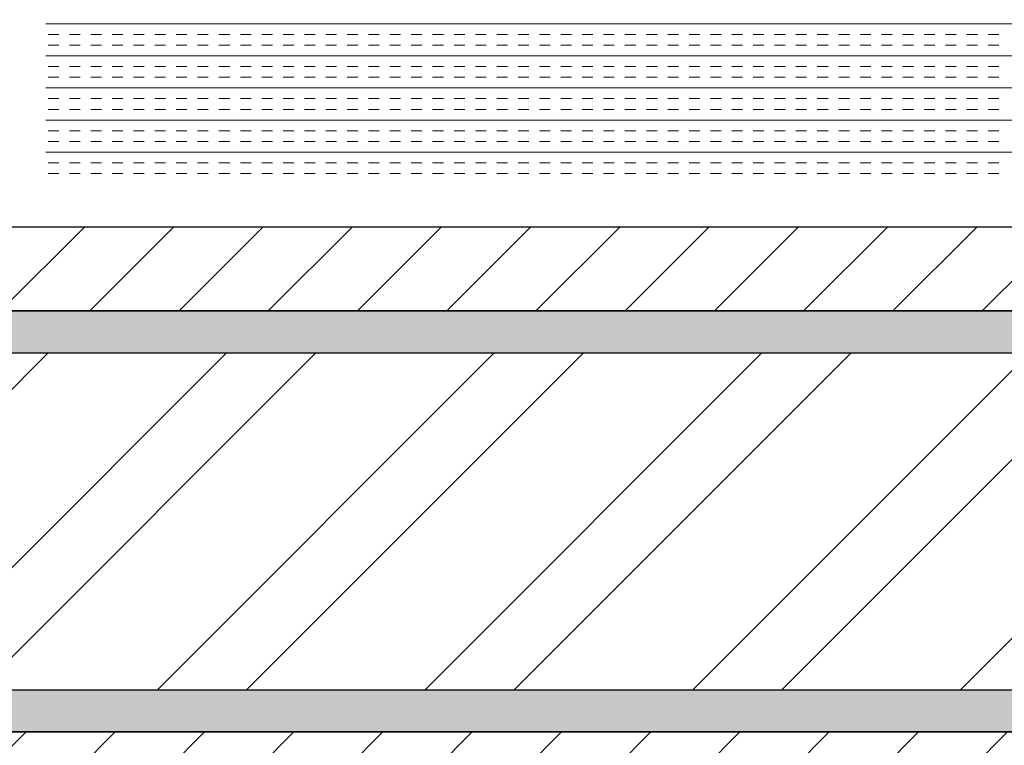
# Model space of a CAD drawing. Extents: x 3940905 to 4145695, y 925352 to 1109797.
# Tile 448 of 656: x 4011726 to 4012018, y 1097191 to 1097406. Entities that reach past the tile are written whole.
import ezdxf

# ---------------------------------------------------------------- set-up
doc = ezdxf.new("R2010")
doc.units = 0
doc.header["$LTSCALE"] = 750
doc.header["$MEASUREMENT"] = 0
doc.layers.add('CIVIL WALLS', color=7, linetype='CONTINUOUS', lineweight=30)
doc.layers.add('CKD Equipments', color=252, linetype='CONTINUOUS', lineweight=0)
doc.layers.add('S-Hatch_8', color=7, linetype='CONTINUOUS')

msp = doc.modelspace()

# ---------------------------------------------------------------- hatches: boundary and pattern name
at = {"layer": 'CIVIL WALLS', "true_color": 0x136734}
h = msp.add_hatch(dxfattribs=at)
h.set_pattern_fill('AR-CONC', color=116, scale=3)
h.set_pattern_definition([(50, (28934.255, 54286.193), (21.51780548, -1.88256405), [2.25, -24.75]), (355, (28934.255, 54286.193), (-4.16254001, 22.56576401), [1.8, -19.8]), (100.45144446, (28936.048, 54286.036), (17.3552654, 20.68319973), [1.91220576, -21.03426336]), (46.1842, (28934.255, 54292.193), (32.01723992, -4.96557842), [3.375, -37.125]), (96.6356355, (28936.923, 54291.78), (28.03985837, 29.22355802), [2.86831026, -31.5514128]), (351.184164, (28934.255, 54292.193), (28.03985835, 29.223558), [2.7, -29.70000003]), (21, (28937.255, 54290.693), (17.90721156, -12.07856672), [2.25, -24.75]), (326, (28937.255, 54290.693), (7.29945996, 21.75450135), [1.8, -19.8]), (71.45144474, (28938.747, 54289.687), (25.2066713, 9.67593458), [1.9122057, -21.03426336]), (37.5, (28934.255, 54286.193), (0.36479566, 9.986815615), [0, -19.56, 0, -20.1, 0, -19.875]), (7.5, (28934.255, 54286.193), (7.892086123, 11.832351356), [0, -11.46, 0, -19.11, 0, -7.575]), (327.5, (28927.565, 54286.193), (16.014673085, -0.676646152), [0, -7.5, 0, -23.4, 0, -31.05]), (317.5, (28924.565, 54286.193), (17.49558508, 3.00314947), [0, -9.75, 0, -15.54, 0, -22.05])])
h.paths.add_polyline_path([(4012396.49, 1095413.96), (4012396.49, 1097194.5), (4011677.69, 1097194.5), (4011677.69, 1097319.5), (4012396.49, 1097319.5), (4012396.49, 1097619.04), (4012408.99, 1097619.04), (4012408.99, 1097307), (4011677.69, 1097307), (4011677.69, 1097207), (4012408.99, 1097207), (4012408.99, 1095413.96)])
at = {"layer": 'S-Hatch_8'}
h = msp.add_hatch(dxfattribs=at)
h.set_pattern_fill('ANSI31', color=6, scale=150)
h.set_pattern_definition([(45, (28934.255, 54286.193), (-13.25825215, 13.25825215), [])])
h.paths.add_polyline_path([(4012396.51, 1097619.04), (4012396.48, 1097319.5), (4011677.69, 1097319.5), (4011677.69, 1097194.5), (4012396.7, 1097194.5), (4012396.49, 1095413.96), (4012371.49, 1095413.97), (4012371.7, 1097169.5), (4011677.69, 1097169.5), (4011677.69, 1097344.5), (4012371.72, 1097344.5), (4012371.75, 1097619.04)])
at = {"layer": 'S-Hatch_8', "true_color": 0x636466}
h = msp.add_hatch(dxfattribs=at)
h.set_pattern_fill('ANSI32', color=251, scale=150)
h.set_pattern_definition([(45, (28934.255, 54286.193), (-39.77475644, 39.77475644), []), (45, (28960.77, 54286.193), (-39.77475644, 39.77475644), [])])
h.paths.add_polyline_path([(4012408.99, 1097207), (4012408.99, 1095413.44), (4012506.54, 1095413.44), (4012506.54, 1097618.67), (4012408.99, 1097618.67), (4012408.99, 1097307), (4011677.69, 1097307), (4011677.69, 1097207)])

# ---------------------------------------------------------------- linework, layer by layer
at = {"layer": 'CIVIL WALLS', "color": 6}
msp.add_lwpolyline([(4012396.5, 1097619.04), (4012396.48, 1097319.5), (4011677.69, 1097319.5), (4011677.69, 1097194.5), (4012396.7, 1097194.5), (4012396.49, 1095413.96), (4012371.49, 1095413.97), (4012371.7, 1097169.5), (4011677.69, 1097169.5), (4011677.69, 1097344.5), (4012371.72, 1097344.5), (4012371.74, 1097619.04), (4012396.5, 1097619.04)], dxfattribs=at)
at = {"layer": 'CIVIL WALLS', "color": 116, "true_color": 0x136734}
msp.add_lwpolyline([(4012396.49, 1095413.96), (4012396.49, 1097194.5), (4011677.69, 1097194.5), (4011677.69, 1097319.5), (4012396.49, 1097319.5), (4012396.49, 1097619.04), (4012408.99, 1097619.04), (4012408.99, 1097307), (4011677.69, 1097307), (4011677.69, 1097207), (4012408.99, 1097207), (4012408.99, 1095413.96), (4012396.49, 1095413.96)], close=True, dxfattribs=at)
at = {"layer": 'CIVIL WALLS'}
msp.add_lwpolyline([(4012408.99, 1097207), (4012408.99, 1095413.44), (4012506.54, 1095413.44), (4012506.54, 1097618.67), (4012408.99, 1097618.67), (4012408.99, 1097307), (4011677.69, 1097307), (4011677.69, 1097207)], close=True, dxfattribs=at)
at = {"layer": 'CKD Equipments', "color": 4, "linetype": 'Continuous'}
for p, q in [((4012307.3, 1097404.76, 9921.14), (4011733.3, 1097404.76, 9921.14)), ((4011737.1, 1097401.59, 9921.14), (4011733.92, 1097401.59, 9921.14)), ((4011743.45, 1097401.59, 9921.14), (4011740.27, 1097401.59, 9921.14)), ((4011749.8, 1097401.59, 9921.14), (4011746.62, 1097401.59, 9921.14)), ((4011756.15, 1097401.59, 9921.14), (4011752.97, 1097401.59, 9921.14)), ((4011762.5, 1097401.59, 9921.14), (4011759.32, 1097401.59, 9921.14)), ((4011768.85, 1097401.59, 9921.14), (4011765.67, 1097401.59, 9921.14)), ((4011775.2, 1097401.59, 9921.14), (4011772.02, 1097401.59, 9921.14)), ((4011781.55, 1097401.59, 9921.14), (4011778.37, 1097401.59, 9921.14)), ((4011787.9, 1097401.59, 9921.14), (4011784.72, 1097401.59, 9921.14)), ((4011794.25, 1097401.59, 9921.14), (4011791.07, 1097401.59, 9921.14)), ((4011800.6, 1097401.59, 9921.14), (4011797.42, 1097401.59, 9921.14)), ((4011806.95, 1097401.59, 9921.14), (4011803.77, 1097401.59, 9921.14)), ((4011813.3, 1097401.59, 9921.14), (4011810.12, 1097401.59, 9921.14)), ((4011819.65, 1097401.59, 9921.14), (4011816.47, 1097401.59, 9921.14)), ((4011826, 1097401.59, 9921.14), (4011822.82, 1097401.59, 9921.14)), ((4011832.35, 1097401.59, 9921.14), (4011829.17, 1097401.59, 9921.14)), ((4011838.7, 1097401.59, 9921.14), (4011835.52, 1097401.59, 9921.14)), ((4011845.05, 1097401.59, 9921.14), (4011841.87, 1097401.59, 9921.14)), ((4011851.4, 1097401.59, 9921.14), (4011848.22, 1097401.59, 9921.14)), ((4011857.75, 1097401.59, 9921.14), (4011854.57, 1097401.59, 9921.14)), ((4011864.1, 1097401.59, 9921.14), (4011860.92, 1097401.59, 9921.14)), ((4011870.45, 1097401.59, 9921.14), (4011867.27, 1097401.59, 9921.14)), ((4011876.8, 1097401.59, 9921.14), (4011873.62, 1097401.59, 9921.14)), ((4011883.15, 1097401.59, 9921.14), (4011879.97, 1097401.59, 9921.14)), ((4011889.5, 1097401.59, 9921.14), (4011886.32, 1097401.59, 9921.14)), ((4011895.85, 1097401.59, 9921.14), (4011892.67, 1097401.59, 9921.14)), ((4011902.2, 1097401.59, 9921.14), (4011899.02, 1097401.59, 9921.14)), ((4011908.55, 1097401.59, 9921.14), (4011905.37, 1097401.59, 9921.14)), ((4011914.9, 1097401.59, 9921.14), (4011911.72, 1097401.59, 9921.14)), ((4011921.25, 1097401.59, 9921.14), (4011918.07, 1097401.59, 9921.14)), ((4011927.6, 1097401.59, 9921.14), (4011924.42, 1097401.59, 9921.14)), ((4011933.95, 1097401.59, 9921.14), (4011930.77, 1097401.59, 9921.14)), ((4011940.3, 1097401.59, 9921.14), (4011937.12, 1097401.59, 9921.14)), ((4011946.65, 1097401.59, 9921.14), (4011943.47, 1097401.59, 9921.14)), ((4011953, 1097401.59, 9921.14), (4011949.82, 1097401.59, 9921.14)), ((4011959.35, 1097401.59, 9921.14), (4011956.17, 1097401.59, 9921.14)), ((4011965.7, 1097401.59, 9921.14), (4011962.52, 1097401.59, 9921.14)), ((4011972.05, 1097401.59, 9921.14), (4011968.87, 1097401.59, 9921.14)), ((4011978.4, 1097401.59, 9921.14), (4011975.22, 1097401.59, 9921.14)), ((4011984.75, 1097401.59, 9921.14), (4011981.57, 1097401.59, 9921.14)), ((4011991.1, 1097401.59, 9921.14), (4011987.92, 1097401.59, 9921.14)), ((4011997.45, 1097401.59, 9921.14), (4011994.27, 1097401.59, 9921.14)), ((4012003.8, 1097401.59, 9921.14), (4012000.62, 1097401.59, 9921.14)), ((4012010.15, 1097401.59, 9921.14), (4012006.97, 1097401.59, 9921.14)), ((4012016.5, 1097401.59, 9921.14), (4012013.32, 1097401.59, 9921.14)), ((4011737.1, 1097398.41, 9921.14), (4011733.92, 1097398.41, 9921.14)), ((4011743.45, 1097398.41, 9921.14), (4011740.27, 1097398.41, 9921.14)), ((4011749.8, 1097398.41, 9921.14), (4011746.62, 1097398.41, 9921.14)), ((4011756.15, 1097398.41, 9921.14), (4011752.97, 1097398.41, 9921.14)), ((4011762.5, 1097398.41, 9921.14), (4011759.32, 1097398.41, 9921.14)), ((4011768.85, 1097398.41, 9921.14), (4011765.67, 1097398.41, 9921.14)), ((4011775.2, 1097398.41, 9921.14), (4011772.02, 1097398.41, 9921.14)), ((4011781.55, 1097398.41, 9921.14), (4011778.37, 1097398.41, 9921.14)), ((4011787.9, 1097398.41, 9921.14), (4011784.72, 1097398.41, 9921.14)), ((4011794.25, 1097398.41, 9921.14), (4011791.07, 1097398.41, 9921.14)), ((4011800.6, 1097398.41, 9921.14), (4011797.42, 1097398.41, 9921.14)), ((4011806.95, 1097398.41, 9921.14), (4011803.77, 1097398.41, 9921.14)), ((4011813.3, 1097398.41, 9921.14), (4011810.12, 1097398.41, 9921.14)), ((4011819.65, 1097398.41, 9921.14), (4011816.47, 1097398.41, 9921.14)), ((4011826, 1097398.41, 9921.14), (4011822.82, 1097398.41, 9921.14)), ((4011832.35, 1097398.41, 9921.14), (4011829.17, 1097398.41, 9921.14)), ((4011838.7, 1097398.41, 9921.14), (4011835.52, 1097398.41, 9921.14)), ((4011845.05, 1097398.41, 9921.14), (4011841.87, 1097398.41, 9921.14)), ((4011851.4, 1097398.41, 9921.14), (4011848.22, 1097398.41, 9921.14)), ((4011857.75, 1097398.41, 9921.14), (4011854.57, 1097398.41, 9921.14)), ((4011864.1, 1097398.41, 9921.14), (4011860.92, 1097398.41, 9921.14)), ((4011870.45, 1097398.41, 9921.14), (4011867.27, 1097398.41, 9921.14)), ((4011876.8, 1097398.41, 9921.14), (4011873.62, 1097398.41, 9921.14)), ((4011883.15, 1097398.41, 9921.14), (4011879.97, 1097398.41, 9921.14)), ((4011889.5, 1097398.41, 9921.14), (4011886.32, 1097398.41, 9921.14)), ((4011895.85, 1097398.41, 9921.14), (4011892.67, 1097398.41, 9921.14)), ((4011902.2, 1097398.41, 9921.14), (4011899.02, 1097398.41, 9921.14)), ((4011908.55, 1097398.41, 9921.14), (4011905.37, 1097398.41, 9921.14)), ((4011914.9, 1097398.41, 9921.14), (4011911.72, 1097398.41, 9921.14)), ((4011921.25, 1097398.41, 9921.14), (4011918.07, 1097398.41, 9921.14)), ((4011927.6, 1097398.41, 9921.14), (4011924.42, 1097398.41, 9921.14)), ((4011933.95, 1097398.41, 9921.14), (4011930.77, 1097398.41, 9921.14)), ((4011940.3, 1097398.41, 9921.14), (4011937.12, 1097398.41, 9921.14)), ((4011946.65, 1097398.41, 9921.14), (4011943.47, 1097398.41, 9921.14)), ((4011953, 1097398.41, 9921.14), (4011949.82, 1097398.41, 9921.14)), ((4011959.35, 1097398.41, 9921.14), (4011956.17, 1097398.41, 9921.14)), ((4011965.7, 1097398.41, 9921.14), (4011962.52, 1097398.41, 9921.14)), ((4011972.05, 1097398.41, 9921.14), (4011968.87, 1097398.41, 9921.14)), ((4011978.4, 1097398.41, 9921.14), (4011975.22, 1097398.41, 9921.14)), ((4011984.75, 1097398.41, 9921.14), (4011981.57, 1097398.41, 9921.14)), ((4011991.1, 1097398.41, 9921.14), (4011987.92, 1097398.41, 9921.14)), ((4011997.45, 1097398.41, 9921.14), (4011994.27, 1097398.41, 9921.14)), ((4012003.8, 1097398.41, 9921.14), (4012000.62, 1097398.41, 9921.14)), ((4012010.15, 1097398.41, 9921.14), (4012006.97, 1097398.41, 9921.14)), ((4012016.5, 1097398.41, 9921.14), (4012013.32, 1097398.41, 9921.14)), ((4012307.3, 1097395.24, 9921.14), (4011733.3, 1097395.24, 9921.14)), ((4011737.1, 1097392.06, 9921.14), (4011733.92, 1097392.06, 9921.14)), ((4011743.45, 1097392.06, 9921.14), (4011740.27, 1097392.06, 9921.14)), ((4011749.8, 1097392.06, 9921.14), (4011746.62, 1097392.06, 9921.14)), ((4011756.15, 1097392.06, 9921.14), (4011752.97, 1097392.06, 9921.14)), ((4011762.5, 1097392.06, 9921.14), (4011759.32, 1097392.06, 9921.14)), ((4011768.85, 1097392.06, 9921.14), (4011765.67, 1097392.06, 9921.14)), ((4011775.2, 1097392.06, 9921.14), (4011772.02, 1097392.06, 9921.14)), ((4011781.55, 1097392.06, 9921.14), (4011778.37, 1097392.06, 9921.14)), ((4011787.9, 1097392.06, 9921.14), (4011784.72, 1097392.06, 9921.14)), ((4011794.25, 1097392.06, 9921.14), (4011791.07, 1097392.06, 9921.14)), ((4011800.6, 1097392.06, 9921.14), (4011797.42, 1097392.06, 9921.14)), ((4011806.95, 1097392.06, 9921.14), (4011803.77, 1097392.06, 9921.14)), ((4011813.3, 1097392.06, 9921.14), (4011810.12, 1097392.06, 9921.14)), ((4011819.65, 1097392.06, 9921.14), (4011816.47, 1097392.06, 9921.14)), ((4011826, 1097392.06, 9921.14), (4011822.82, 1097392.06, 9921.14)), ((4011832.35, 1097392.06, 9921.14), (4011829.17, 1097392.06, 9921.14)), ((4011838.7, 1097392.06, 9921.14), (4011835.52, 1097392.06, 9921.14)), ((4011845.05, 1097392.06, 9921.14), (4011841.87, 1097392.06, 9921.14)), ((4011851.4, 1097392.06, 9921.14), (4011848.22, 1097392.06, 9921.14)), ((4011857.75, 1097392.06, 9921.14), (4011854.57, 1097392.06, 9921.14)), ((4011864.1, 1097392.06, 9921.14), (4011860.92, 1097392.06, 9921.14)), ((4011870.45, 1097392.06, 9921.14), (4011867.27, 1097392.06, 9921.14)), ((4011876.8, 1097392.06, 9921.14), (4011873.62, 1097392.06, 9921.14)), ((4011883.15, 1097392.06, 9921.14), (4011879.97, 1097392.06, 9921.14)), ((4011889.5, 1097392.06, 9921.14), (4011886.32, 1097392.06, 9921.14)), ((4011895.85, 1097392.06, 9921.14), (4011892.67, 1097392.06, 9921.14)), ((4011902.2, 1097392.06, 9921.14), (4011899.02, 1097392.06, 9921.14)), ((4011908.55, 1097392.06, 9921.14), (4011905.37, 1097392.06, 9921.14)), ((4011914.9, 1097392.06, 9921.14), (4011911.72, 1097392.06, 9921.14)), ((4011921.25, 1097392.06, 9921.14), (4011918.07, 1097392.06, 9921.14)), ((4011927.6, 1097392.06, 9921.14), (4011924.42, 1097392.06, 9921.14)), ((4011933.95, 1097392.06, 9921.14), (4011930.77, 1097392.06, 9921.14)), ((4011940.3, 1097392.06, 9921.14), (4011937.12, 1097392.06, 9921.14)), ((4011946.65, 1097392.06, 9921.14), (4011943.47, 1097392.06, 9921.14)), ((4011953, 1097392.06, 9921.14), (4011949.82, 1097392.06, 9921.14)), ((4011959.35, 1097392.06, 9921.14), (4011956.17, 1097392.06, 9921.14)), ((4011965.7, 1097392.06, 9921.14), (4011962.52, 1097392.06, 9921.14)), ((4011972.05, 1097392.06, 9921.14), (4011968.87, 1097392.06, 9921.14)), ((4011978.4, 1097392.06, 9921.14), (4011975.22, 1097392.06, 9921.14)), ((4011984.75, 1097392.06, 9921.14), (4011981.57, 1097392.06, 9921.14)), ((4011991.1, 1097392.06, 9921.14), (4011987.92, 1097392.06, 9921.14)), ((4011997.45, 1097392.06, 9921.14), (4011994.27, 1097392.06, 9921.14)), ((4012003.8, 1097392.06, 9921.14), (4012000.62, 1097392.06, 9921.14)), ((4012010.15, 1097392.06, 9921.14), (4012006.97, 1097392.06, 9921.14)), ((4012016.5, 1097392.06, 9921.14), (4012013.32, 1097392.06, 9921.14)), ((4011737.1, 1097388.89, 9921.14), (4011733.92, 1097388.89, 9921.14)), ((4011743.45, 1097388.89, 9921.14), (4011740.27, 1097388.89, 9921.14)), ((4011749.8, 1097388.89, 9921.14), (4011746.62, 1097388.89, 9921.14)), ((4011756.15, 1097388.89, 9921.14), (4011752.97, 1097388.89, 9921.14)), ((4011762.5, 1097388.89, 9921.14), (4011759.32, 1097388.89, 9921.14)), ((4011768.85, 1097388.89, 9921.14), (4011765.67, 1097388.89, 9921.14)), ((4011775.2, 1097388.89, 9921.14), (4011772.02, 1097388.89, 9921.14)), ((4011781.55, 1097388.89, 9921.14), (4011778.37, 1097388.89, 9921.14)), ((4011787.9, 1097388.89, 9921.14), (4011784.72, 1097388.89, 9921.14)), ((4011794.25, 1097388.89, 9921.14), (4011791.07, 1097388.89, 9921.14)), ((4011800.6, 1097388.89, 9921.14), (4011797.42, 1097388.89, 9921.14)), ((4011806.95, 1097388.89, 9921.14), (4011803.77, 1097388.89, 9921.14)), ((4011813.3, 1097388.89, 9921.14), (4011810.12, 1097388.89, 9921.14)), ((4011819.65, 1097388.89, 9921.14), (4011816.47, 1097388.89, 9921.14)), ((4011826, 1097388.89, 9921.14), (4011822.82, 1097388.89, 9921.14)), ((4011832.35, 1097388.89, 9921.14), (4011829.17, 1097388.89, 9921.14)), ((4011838.7, 1097388.89, 9921.14), (4011835.52, 1097388.89, 9921.14)), ((4011845.05, 1097388.89, 9921.14), (4011841.87, 1097388.89, 9921.14)), ((4011851.4, 1097388.89, 9921.14), (4011848.22, 1097388.89, 9921.14)), ((4011857.75, 1097388.89, 9921.14), (4011854.57, 1097388.89, 9921.14)), ((4011864.1, 1097388.89, 9921.14), (4011860.92, 1097388.89, 9921.14)), ((4011870.45, 1097388.89, 9921.14), (4011867.27, 1097388.89, 9921.14)), ((4011876.8, 1097388.89, 9921.14), (4011873.62, 1097388.89, 9921.14)), ((4011883.15, 1097388.89, 9921.14), (4011879.97, 1097388.89, 9921.14)), ((4011889.5, 1097388.89, 9921.14), (4011886.32, 1097388.89, 9921.14)), ((4011895.85, 1097388.89, 9921.14), (4011892.67, 1097388.89, 9921.14)), ((4011902.2, 1097388.89, 9921.14), (4011899.02, 1097388.89, 9921.14)), ((4011908.55, 1097388.89, 9921.14), (4011905.37, 1097388.89, 9921.14)), ((4011914.9, 1097388.89, 9921.14), (4011911.72, 1097388.89, 9921.14)), ((4011921.25, 1097388.89, 9921.14), (4011918.07, 1097388.89, 9921.14)), ((4011927.6, 1097388.89, 9921.14), (4011924.42, 1097388.89, 9921.14)), ((4011933.95, 1097388.89, 9921.14), (4011930.77, 1097388.89, 9921.14)), ((4011940.3, 1097388.89, 9921.14), (4011937.12, 1097388.89, 9921.14)), ((4011946.65, 1097388.89, 9921.14), (4011943.47, 1097388.89, 9921.14)), ((4011953, 1097388.89, 9921.14), (4011949.82, 1097388.89, 9921.14)), ((4011959.35, 1097388.89, 9921.14), (4011956.17, 1097388.89, 9921.14)), ((4011965.7, 1097388.89, 9921.14), (4011962.52, 1097388.89, 9921.14)), ((4011972.05, 1097388.89, 9921.14), (4011968.87, 1097388.89, 9921.14)), ((4011978.4, 1097388.89, 9921.14), (4011975.22, 1097388.89, 9921.14)), ((4011984.75, 1097388.89, 9921.14), (4011981.57, 1097388.89, 9921.14)), ((4011991.1, 1097388.89, 9921.14), (4011987.92, 1097388.89, 9921.14)), ((4011997.45, 1097388.89, 9921.14), (4011994.27, 1097388.89, 9921.14)), ((4012003.8, 1097388.89, 9921.14), (4012000.62, 1097388.89, 9921.14)), ((4012010.15, 1097388.89, 9921.14), (4012006.97, 1097388.89, 9921.14)), ((4012016.5, 1097388.89, 9921.14), (4012013.32, 1097388.89, 9921.14)), ((4012307.3, 1097385.71, 9921.14), (4011733.3, 1097385.71, 9921.14)), ((4011737.1, 1097382.54, 9921.14), (4011733.92, 1097382.54, 9921.14)), ((4011743.45, 1097382.54, 9921.14), (4011740.27, 1097382.54, 9921.14)), ((4011749.8, 1097382.54, 9921.14), (4011746.62, 1097382.54, 9921.14)), ((4011756.15, 1097382.54, 9921.14), (4011752.97, 1097382.54, 9921.14)), ((4011762.5, 1097382.54, 9921.14), (4011759.32, 1097382.54, 9921.14)), ((4011768.85, 1097382.54, 9921.14), (4011765.67, 1097382.54, 9921.14)), ((4011775.2, 1097382.54, 9921.14), (4011772.02, 1097382.54, 9921.14)), ((4011781.55, 1097382.54, 9921.14), (4011778.37, 1097382.54, 9921.14)), ((4011787.9, 1097382.54, 9921.14), (4011784.72, 1097382.54, 9921.14)), ((4011794.25, 1097382.54, 9921.14), (4011791.07, 1097382.54, 9921.14)), ((4011800.6, 1097382.54, 9921.14), (4011797.42, 1097382.54, 9921.14)), ((4011806.95, 1097382.54, 9921.14), (4011803.77, 1097382.54, 9921.14)), ((4011813.3, 1097382.54, 9921.14), (4011810.12, 1097382.54, 9921.14)), ((4011819.65, 1097382.54, 9921.14), (4011816.47, 1097382.54, 9921.14)), ((4011826, 1097382.54, 9921.14), (4011822.82, 1097382.54, 9921.14)), ((4011832.35, 1097382.54, 9921.14), (4011829.17, 1097382.54, 9921.14)), ((4011838.7, 1097382.54, 9921.14), (4011835.52, 1097382.54, 9921.14)), ((4011845.05, 1097382.54, 9921.14), (4011841.87, 1097382.54, 9921.14)), ((4011851.4, 1097382.54, 9921.14), (4011848.22, 1097382.54, 9921.14)), ((4011857.75, 1097382.54, 9921.14), (4011854.57, 1097382.54, 9921.14)), ((4011864.1, 1097382.54, 9921.14), (4011860.92, 1097382.54, 9921.14)), ((4011870.45, 1097382.54, 9921.14), (4011867.27, 1097382.54, 9921.14)), ((4011876.8, 1097382.54, 9921.14), (4011873.62, 1097382.54, 9921.14)), ((4011883.15, 1097382.54, 9921.14), (4011879.97, 1097382.54, 9921.14)), ((4011889.5, 1097382.54, 9921.14), (4011886.32, 1097382.54, 9921.14)), ((4011895.85, 1097382.54, 9921.14), (4011892.67, 1097382.54, 9921.14)), ((4011902.2, 1097382.54, 9921.14), (4011899.02, 1097382.54, 9921.14)), ((4011908.55, 1097382.54, 9921.14), (4011905.37, 1097382.54, 9921.14)), ((4011914.9, 1097382.54, 9921.14), (4011911.72, 1097382.54, 9921.14)), ((4011921.25, 1097382.54, 9921.14), (4011918.07, 1097382.54, 9921.14)), ((4011927.6, 1097382.54, 9921.14), (4011924.42, 1097382.54, 9921.14)), ((4011933.95, 1097382.54, 9921.14), (4011930.77, 1097382.54, 9921.14)), ((4011940.3, 1097382.54, 9921.14), (4011937.12, 1097382.54, 9921.14)), ((4011946.65, 1097382.54, 9921.14), (4011943.47, 1097382.54, 9921.14)), ((4011953, 1097382.54, 9921.14), (4011949.82, 1097382.54, 9921.14)), ((4011959.35, 1097382.54, 9921.14), (4011956.17, 1097382.54, 9921.14)), ((4011965.7, 1097382.54, 9921.14), (4011962.52, 1097382.54, 9921.14)), ((4011972.05, 1097382.54, 9921.14), (4011968.87, 1097382.54, 9921.14)), ((4011978.4, 1097382.54, 9921.14), (4011975.22, 1097382.54, 9921.14)), ((4011984.75, 1097382.54, 9921.14), (4011981.57, 1097382.54, 9921.14)), ((4011991.1, 1097382.54, 9921.14), (4011987.92, 1097382.54, 9921.14)), ((4011997.45, 1097382.54, 9921.14), (4011994.27, 1097382.54, 9921.14)), ((4012003.8, 1097382.54, 9921.14), (4012000.62, 1097382.54, 9921.14)), ((4012010.15, 1097382.54, 9921.14), (4012006.97, 1097382.54, 9921.14)), ((4012016.5, 1097382.54, 9921.14), (4012013.32, 1097382.54, 9921.14)), ((4011737.1, 1097379.36, 9921.14), (4011733.92, 1097379.36, 9921.14)), ((4011743.45, 1097379.36, 9921.14), (4011740.27, 1097379.36, 9921.14)), ((4011749.8, 1097379.36, 9921.14), (4011746.62, 1097379.36, 9921.14)), ((4011756.15, 1097379.36, 9921.14), (4011752.97, 1097379.36, 9921.14)), ((4011762.5, 1097379.36, 9921.14), (4011759.32, 1097379.36, 9921.14)), ((4011768.85, 1097379.36, 9921.14), (4011765.67, 1097379.36, 9921.14)), ((4011775.2, 1097379.36, 9921.14), (4011772.02, 1097379.36, 9921.14)), ((4011781.55, 1097379.36, 9921.14), (4011778.37, 1097379.36, 9921.14)), ((4011787.9, 1097379.36, 9921.14), (4011784.72, 1097379.36, 9921.14)), ((4011794.25, 1097379.36, 9921.14), (4011791.07, 1097379.36, 9921.14)), ((4011800.6, 1097379.36, 9921.14), (4011797.42, 1097379.36, 9921.14)), ((4011806.95, 1097379.36, 9921.14), (4011803.77, 1097379.36, 9921.14)), ((4011813.3, 1097379.36, 9921.14), (4011810.12, 1097379.36, 9921.14)), ((4011819.65, 1097379.36, 9921.14), (4011816.47, 1097379.36, 9921.14)), ((4011826, 1097379.36, 9921.14), (4011822.82, 1097379.36, 9921.14)), ((4011832.35, 1097379.36, 9921.14), (4011829.17, 1097379.36, 9921.14)), ((4011838.7, 1097379.36, 9921.14), (4011835.52, 1097379.36, 9921.14)), ((4011845.05, 1097379.36, 9921.14), (4011841.87, 1097379.36, 9921.14)), ((4011851.4, 1097379.36, 9921.14), (4011848.22, 1097379.36, 9921.14)), ((4011857.75, 1097379.36, 9921.14), (4011854.57, 1097379.36, 9921.14)), ((4011864.1, 1097379.36, 9921.14), (4011860.92, 1097379.36, 9921.14)), ((4011870.45, 1097379.36, 9921.14), (4011867.27, 1097379.36, 9921.14)), ((4011876.8, 1097379.36, 9921.14), (4011873.62, 1097379.36, 9921.14)), ((4011883.15, 1097379.36, 9921.14), (4011879.97, 1097379.36, 9921.14)), ((4011889.5, 1097379.36, 9921.14), (4011886.32, 1097379.36, 9921.14)), ((4011895.85, 1097379.36, 9921.14), (4011892.67, 1097379.36, 9921.14)), ((4011902.2, 1097379.36, 9921.14), (4011899.02, 1097379.36, 9921.14)), ((4011908.55, 1097379.36, 9921.14), (4011905.37, 1097379.36, 9921.14)), ((4011914.9, 1097379.36, 9921.14), (4011911.72, 1097379.36, 9921.14)), ((4011921.25, 1097379.36, 9921.14), (4011918.07, 1097379.36, 9921.14)), ((4011927.6, 1097379.36, 9921.14), (4011924.42, 1097379.36, 9921.14)), ((4011933.95, 1097379.36, 9921.14), (4011930.77, 1097379.36, 9921.14)), ((4011940.3, 1097379.36, 9921.14), (4011937.12, 1097379.36, 9921.14)), ((4011946.65, 1097379.36, 9921.14), (4011943.47, 1097379.36, 9921.14)), ((4011953, 1097379.36, 9921.14), (4011949.82, 1097379.36, 9921.14)), ((4011959.35, 1097379.36, 9921.14), (4011956.17, 1097379.36, 9921.14)), ((4011965.7, 1097379.36, 9921.14), (4011962.52, 1097379.36, 9921.14)), ((4011972.05, 1097379.36, 9921.14), (4011968.87, 1097379.36, 9921.14)), ((4011978.4, 1097379.36, 9921.14), (4011975.22, 1097379.36, 9921.14)), ((4011984.75, 1097379.36, 9921.14), (4011981.57, 1097379.36, 9921.14)), ((4011991.1, 1097379.36, 9921.14), (4011987.92, 1097379.36, 9921.14)), ((4011997.45, 1097379.36, 9921.14), (4011994.27, 1097379.36, 9921.14)), ((4012003.8, 1097379.36, 9921.14), (4012000.62, 1097379.36, 9921.14)), ((4012010.15, 1097379.36, 9921.14), (4012006.97, 1097379.36, 9921.14)), ((4012016.5, 1097379.36, 9921.14), (4012013.32, 1097379.36, 9921.14)), ((4012307.3, 1097376.19, 9921.14), (4011733.3, 1097376.19, 9921.14)), ((4011737.1, 1097373.01, 9921.14), (4011733.92, 1097373.01, 9921.14)), ((4011743.45, 1097373.01, 9921.14), (4011740.27, 1097373.01, 9921.14)), ((4011749.8, 1097373.01, 9921.14), (4011746.62, 1097373.01, 9921.14)), ((4011756.15, 1097373.01, 9921.14), (4011752.97, 1097373.01, 9921.14)), ((4011762.5, 1097373.01, 9921.14), (4011759.32, 1097373.01, 9921.14)), ((4011768.85, 1097373.01, 9921.14), (4011765.67, 1097373.01, 9921.14)), ((4011775.2, 1097373.01, 9921.14), (4011772.02, 1097373.01, 9921.14)), ((4011781.55, 1097373.01, 9921.14), (4011778.37, 1097373.01, 9921.14)), ((4011787.9, 1097373.01, 9921.14), (4011784.72, 1097373.01, 9921.14)), ((4011794.25, 1097373.01, 9921.14), (4011791.07, 1097373.01, 9921.14)), ((4011800.6, 1097373.01, 9921.14), (4011797.42, 1097373.01, 9921.14)), ((4011806.95, 1097373.01, 9921.14), (4011803.77, 1097373.01, 9921.14)), ((4011813.3, 1097373.01, 9921.14), (4011810.12, 1097373.01, 9921.14)), ((4011819.65, 1097373.01, 9921.14), (4011816.47, 1097373.01, 9921.14)), ((4011826, 1097373.01, 9921.14), (4011822.82, 1097373.01, 9921.14)), ((4011832.35, 1097373.01, 9921.14), (4011829.17, 1097373.01, 9921.14)), ((4011838.7, 1097373.01, 9921.14), (4011835.52, 1097373.01, 9921.14)), ((4011845.05, 1097373.01, 9921.14), (4011841.87, 1097373.01, 9921.14)), ((4011851.4, 1097373.01, 9921.14), (4011848.22, 1097373.01, 9921.14)), ((4011857.75, 1097373.01, 9921.14), (4011854.57, 1097373.01, 9921.14)), ((4011864.1, 1097373.01, 9921.14), (4011860.92, 1097373.01, 9921.14)), ((4011870.45, 1097373.01, 9921.14), (4011867.27, 1097373.01, 9921.14)), ((4011876.8, 1097373.01, 9921.14), (4011873.62, 1097373.01, 9921.14)), ((4011883.15, 1097373.01, 9921.14), (4011879.97, 1097373.01, 9921.14)), ((4011889.5, 1097373.01, 9921.14), (4011886.32, 1097373.01, 9921.14)), ((4011895.85, 1097373.01, 9921.14), (4011892.67, 1097373.01, 9921.14)), ((4011902.2, 1097373.01, 9921.14), (4011899.02, 1097373.01, 9921.14)), ((4011908.55, 1097373.01, 9921.14), (4011905.37, 1097373.01, 9921.14)), ((4011914.9, 1097373.01, 9921.14), (4011911.72, 1097373.01, 9921.14)), ((4011921.25, 1097373.01, 9921.14), (4011918.07, 1097373.01, 9921.14)), ((4011927.6, 1097373.01, 9921.14), (4011924.42, 1097373.01, 9921.14)), ((4011933.95, 1097373.01, 9921.14), (4011930.77, 1097373.01, 9921.14)), ((4011940.3, 1097373.01, 9921.14), (4011937.12, 1097373.01, 9921.14)), ((4011946.65, 1097373.01, 9921.14), (4011943.47, 1097373.01, 9921.14)), ((4011953, 1097373.01, 9921.14), (4011949.82, 1097373.01, 9921.14)), ((4011959.35, 1097373.01, 9921.14), (4011956.17, 1097373.01, 9921.14)), ((4011965.7, 1097373.01, 9921.14), (4011962.52, 1097373.01, 9921.14)), ((4011972.05, 1097373.01, 9921.14), (4011968.87, 1097373.01, 9921.14)), ((4011978.4, 1097373.01, 9921.14), (4011975.22, 1097373.01, 9921.14)), ((4011984.75, 1097373.01, 9921.14), (4011981.57, 1097373.01, 9921.14)), ((4011991.1, 1097373.01, 9921.14), (4011987.92, 1097373.01, 9921.14)), ((4011997.45, 1097373.01, 9921.14), (4011994.27, 1097373.01, 9921.14)), ((4012003.8, 1097373.01, 9921.14), (4012000.62, 1097373.01, 9921.14)), ((4012010.15, 1097373.01, 9921.14), (4012006.97, 1097373.01, 9921.14)), ((4012016.5, 1097373.01, 9921.14), (4012013.32, 1097373.01, 9921.14)), ((4011737.1, 1097369.84, 9921.14), (4011733.92, 1097369.84, 9921.14)), ((4011743.45, 1097369.84, 9921.14), (4011740.27, 1097369.84, 9921.14)), ((4011749.8, 1097369.84, 9921.14), (4011746.62, 1097369.84, 9921.14)), ((4011756.15, 1097369.84, 9921.14), (4011752.97, 1097369.84, 9921.14)), ((4011762.5, 1097369.84, 9921.14), (4011759.32, 1097369.84, 9921.14)), ((4011768.85, 1097369.84, 9921.14), (4011765.67, 1097369.84, 9921.14)), ((4011775.2, 1097369.84, 9921.14), (4011772.02, 1097369.84, 9921.14)), ((4011781.55, 1097369.84, 9921.14), (4011778.37, 1097369.84, 9921.14)), ((4011787.9, 1097369.84, 9921.14), (4011784.72, 1097369.84, 9921.14)), ((4011794.25, 1097369.84, 9921.14), (4011791.07, 1097369.84, 9921.14)), ((4011800.6, 1097369.84, 9921.14), (4011797.42, 1097369.84, 9921.14)), ((4011806.95, 1097369.84, 9921.14), (4011803.77, 1097369.84, 9921.14)), ((4011813.3, 1097369.84, 9921.14), (4011810.12, 1097369.84, 9921.14)), ((4011819.65, 1097369.84, 9921.14), (4011816.47, 1097369.84, 9921.14)), ((4011826, 1097369.84, 9921.14), (4011822.82, 1097369.84, 9921.14)), ((4011832.35, 1097369.84, 9921.14), (4011829.17, 1097369.84, 9921.14)), ((4011838.7, 1097369.84, 9921.14), (4011835.52, 1097369.84, 9921.14)), ((4011845.05, 1097369.84, 9921.14), (4011841.87, 1097369.84, 9921.14)), ((4011851.4, 1097369.84, 9921.14), (4011848.22, 1097369.84, 9921.14)), ((4011857.75, 1097369.84, 9921.14), (4011854.57, 1097369.84, 9921.14)), ((4011864.1, 1097369.84, 9921.14), (4011860.92, 1097369.84, 9921.14)), ((4011870.45, 1097369.84, 9921.14), (4011867.27, 1097369.84, 9921.14)), ((4011876.8, 1097369.84, 9921.14), (4011873.62, 1097369.84, 9921.14)), ((4011883.15, 1097369.84, 9921.14), (4011879.97, 1097369.84, 9921.14)), ((4011889.5, 1097369.84, 9921.14), (4011886.32, 1097369.84, 9921.14)), ((4011895.85, 1097369.84, 9921.14), (4011892.67, 1097369.84, 9921.14)), ((4011902.2, 1097369.84, 9921.14), (4011899.02, 1097369.84, 9921.14)), ((4011908.55, 1097369.84, 9921.14), (4011905.37, 1097369.84, 9921.14)), ((4011914.9, 1097369.84, 9921.14), (4011911.72, 1097369.84, 9921.14)), ((4011921.25, 1097369.84, 9921.14), (4011918.07, 1097369.84, 9921.14)), ((4011927.6, 1097369.84, 9921.14), (4011924.42, 1097369.84, 9921.14)), ((4011933.95, 1097369.84, 9921.14), (4011930.77, 1097369.84, 9921.14)), ((4011940.3, 1097369.84, 9921.14), (4011937.12, 1097369.84, 9921.14)), ((4011946.65, 1097369.84, 9921.14), (4011943.47, 1097369.84, 9921.14)), ((4011953, 1097369.84, 9921.14), (4011949.82, 1097369.84, 9921.14)), ((4011959.35, 1097369.84, 9921.14), (4011956.17, 1097369.84, 9921.14)), ((4011965.7, 1097369.84, 9921.14), (4011962.52, 1097369.84, 9921.14)), ((4011972.05, 1097369.84, 9921.14), (4011968.87, 1097369.84, 9921.14)), ((4011978.4, 1097369.84, 9921.14), (4011975.22, 1097369.84, 9921.14)), ((4011984.75, 1097369.84, 9921.14), (4011981.57, 1097369.84, 9921.14)), ((4011991.1, 1097369.84, 9921.14), (4011987.92, 1097369.84, 9921.14)), ((4011997.45, 1097369.84, 9921.14), (4011994.27, 1097369.84, 9921.14)), ((4012003.8, 1097369.84, 9921.14), (4012000.62, 1097369.84, 9921.14)), ((4012010.15, 1097369.84, 9921.14), (4012006.97, 1097369.84, 9921.14)), ((4012016.5, 1097369.84, 9921.14), (4012013.32, 1097369.84, 9921.14)), ((4012307.3, 1097366.66, 9921.14), (4011733.3, 1097366.66, 9921.14)), ((4011737.1, 1097363.49, 9921.14), (4011733.92, 1097363.49, 9921.14)), ((4011743.45, 1097363.49, 9921.14), (4011740.27, 1097363.49, 9921.14)), ((4011749.8, 1097363.49, 9921.14), (4011746.62, 1097363.49, 9921.14)), ((4011756.15, 1097363.49, 9921.14), (4011752.97, 1097363.49, 9921.14)), ((4011762.5, 1097363.49, 9921.14), (4011759.32, 1097363.49, 9921.14)), ((4011768.85, 1097363.49, 9921.14), (4011765.67, 1097363.49, 9921.14)), ((4011775.2, 1097363.49, 9921.14), (4011772.02, 1097363.49, 9921.14)), ((4011781.55, 1097363.49, 9921.14), (4011778.37, 1097363.49, 9921.14)), ((4011787.9, 1097363.49, 9921.14), (4011784.72, 1097363.49, 9921.14)), ((4011794.25, 1097363.49, 9921.14), (4011791.07, 1097363.49, 9921.14)), ((4011800.6, 1097363.49, 9921.14), (4011797.42, 1097363.49, 9921.14)), ((4011806.95, 1097363.49, 9921.14), (4011803.77, 1097363.49, 9921.14)), ((4011813.3, 1097363.49, 9921.14), (4011810.12, 1097363.49, 9921.14)), ((4011819.65, 1097363.49, 9921.14), (4011816.47, 1097363.49, 9921.14)), ((4011826, 1097363.49, 9921.14), (4011822.82, 1097363.49, 9921.14)), ((4011832.35, 1097363.49, 9921.14), (4011829.17, 1097363.49, 9921.14)), ((4011838.7, 1097363.49, 9921.14), (4011835.52, 1097363.49, 9921.14)), ((4011845.05, 1097363.49, 9921.14), (4011841.87, 1097363.49, 9921.14)), ((4011851.4, 1097363.49, 9921.14), (4011848.22, 1097363.49, 9921.14)), ((4011857.75, 1097363.49, 9921.14), (4011854.57, 1097363.49, 9921.14)), ((4011864.1, 1097363.49, 9921.14), (4011860.92, 1097363.49, 9921.14)), ((4011870.45, 1097363.49, 9921.14), (4011867.27, 1097363.49, 9921.14)), ((4011876.8, 1097363.49, 9921.14), (4011873.62, 1097363.49, 9921.14)), ((4011883.15, 1097363.49, 9921.14), (4011879.97, 1097363.49, 9921.14)), ((4011889.5, 1097363.49, 9921.14), (4011886.32, 1097363.49, 9921.14)), ((4011895.85, 1097363.49, 9921.14), (4011892.67, 1097363.49, 9921.14)), ((4011902.2, 1097363.49, 9921.14), (4011899.02, 1097363.49, 9921.14)), ((4011908.55, 1097363.49, 9921.14), (4011905.37, 1097363.49, 9921.14)), ((4011914.9, 1097363.49, 9921.14), (4011911.72, 1097363.49, 9921.14)), ((4011921.25, 1097363.49, 9921.14), (4011918.07, 1097363.49, 9921.14)), ((4011927.6, 1097363.49, 9921.14), (4011924.42, 1097363.49, 9921.14)), ((4011933.95, 1097363.49, 9921.14), (4011930.77, 1097363.49, 9921.14)), ((4011940.3, 1097363.49, 9921.14), (4011937.12, 1097363.49, 9921.14)), ((4011946.65, 1097363.49, 9921.14), (4011943.47, 1097363.49, 9921.14)), ((4011953, 1097363.49, 9921.14), (4011949.82, 1097363.49, 9921.14)), ((4011959.35, 1097363.49, 9921.14), (4011956.17, 1097363.49, 9921.14)), ((4011965.7, 1097363.49, 9921.14), (4011962.52, 1097363.49, 9921.14)), ((4011972.05, 1097363.49, 9921.14), (4011968.87, 1097363.49, 9921.14)), ((4011978.4, 1097363.49, 9921.14), (4011975.22, 1097363.49, 9921.14)), ((4011984.75, 1097363.49, 9921.14), (4011981.57, 1097363.49, 9921.14)), ((4011991.1, 1097363.49, 9921.14), (4011987.92, 1097363.49, 9921.14)), ((4011997.45, 1097363.49, 9921.14), (4011994.27, 1097363.49, 9921.14)), ((4012003.8, 1097363.49, 9921.14), (4012000.62, 1097363.49, 9921.14)), ((4012010.15, 1097363.49, 9921.14), (4012006.97, 1097363.49, 9921.14)), ((4012016.5, 1097363.49, 9921.14), (4012013.32, 1097363.49, 9921.14)), ((4011737.1, 1097360.31, 9921.14), (4011733.92, 1097360.31, 9921.14)), ((4011743.45, 1097360.31, 9921.14), (4011740.27, 1097360.31, 9921.14)), ((4011749.8, 1097360.31, 9921.14), (4011746.62, 1097360.31, 9921.14)), ((4011756.15, 1097360.31, 9921.14), (4011752.97, 1097360.31, 9921.14)), ((4011762.5, 1097360.31, 9921.14), (4011759.32, 1097360.31, 9921.14)), ((4011768.85, 1097360.31, 9921.14), (4011765.67, 1097360.31, 9921.14)), ((4011775.2, 1097360.31, 9921.14), (4011772.02, 1097360.31, 9921.14)), ((4011781.55, 1097360.31, 9921.14), (4011778.37, 1097360.31, 9921.14)), ((4011787.9, 1097360.31, 9921.14), (4011784.72, 1097360.31, 9921.14)), ((4011794.25, 1097360.31, 9921.14), (4011791.07, 1097360.31, 9921.14)), ((4011800.6, 1097360.31, 9921.14), (4011797.42, 1097360.31, 9921.14)), ((4011806.95, 1097360.31, 9921.14), (4011803.77, 1097360.31, 9921.14)), ((4011813.3, 1097360.31, 9921.14), (4011810.12, 1097360.31, 9921.14)), ((4011819.65, 1097360.31, 9921.14), (4011816.47, 1097360.31, 9921.14)), ((4011826, 1097360.31, 9921.14), (4011822.82, 1097360.31, 9921.14)), ((4011832.35, 1097360.31, 9921.14), (4011829.17, 1097360.31, 9921.14)), ((4011838.7, 1097360.31, 9921.14), (4011835.52, 1097360.31, 9921.14)), ((4011845.05, 1097360.31, 9921.14), (4011841.87, 1097360.31, 9921.14)), ((4011851.4, 1097360.31, 9921.14), (4011848.22, 1097360.31, 9921.14)), ((4011857.75, 1097360.31, 9921.14), (4011854.57, 1097360.31, 9921.14)), ((4011864.1, 1097360.31, 9921.14), (4011860.92, 1097360.31, 9921.14)), ((4011870.45, 1097360.31, 9921.14), (4011867.27, 1097360.31, 9921.14)), ((4011876.8, 1097360.31, 9921.14), (4011873.62, 1097360.31, 9921.14)), ((4011883.15, 1097360.31, 9921.14), (4011879.97, 1097360.31, 9921.14)), ((4011889.5, 1097360.31, 9921.14), (4011886.32, 1097360.31, 9921.14)), ((4011895.85, 1097360.31, 9921.14), (4011892.67, 1097360.31, 9921.14)), ((4011902.2, 1097360.31, 9921.14), (4011899.02, 1097360.31, 9921.14)), ((4011908.55, 1097360.31, 9921.14), (4011905.37, 1097360.31, 9921.14)), ((4011914.9, 1097360.31, 9921.14), (4011911.72, 1097360.31, 9921.14)), ((4011921.25, 1097360.31, 9921.14), (4011918.07, 1097360.31, 9921.14)), ((4011927.6, 1097360.31, 9921.14), (4011924.42, 1097360.31, 9921.14)), ((4011933.95, 1097360.31, 9921.14), (4011930.77, 1097360.31, 9921.14)), ((4011940.3, 1097360.31, 9921.14), (4011937.12, 1097360.31, 9921.14)), ((4011946.65, 1097360.31, 9921.14), (4011943.47, 1097360.31, 9921.14)), ((4011953, 1097360.31, 9921.14), (4011949.82, 1097360.31, 9921.14)), ((4011959.35, 1097360.31, 9921.14), (4011956.17, 1097360.31, 9921.14)), ((4011965.7, 1097360.31, 9921.14), (4011962.52, 1097360.31, 9921.14)), ((4011972.05, 1097360.31, 9921.14), (4011968.87, 1097360.31, 9921.14)), ((4011978.4, 1097360.31, 9921.14), (4011975.22, 1097360.31, 9921.14)), ((4011984.75, 1097360.31, 9921.14), (4011981.57, 1097360.31, 9921.14)), ((4011991.1, 1097360.31, 9921.14), (4011987.92, 1097360.31, 9921.14)), ((4011997.45, 1097360.31, 9921.14), (4011994.27, 1097360.31, 9921.14)), ((4012003.8, 1097360.31, 9921.14), (4012000.62, 1097360.31, 9921.14)), ((4012010.15, 1097360.31, 9921.14), (4012006.97, 1097360.31, 9921.14)), ((4012016.5, 1097360.31, 9921.14), (4012013.32, 1097360.31, 9921.14))]:
    msp.add_line(p, q, dxfattribs=at)

doc.saveas('drawing.dxf')
